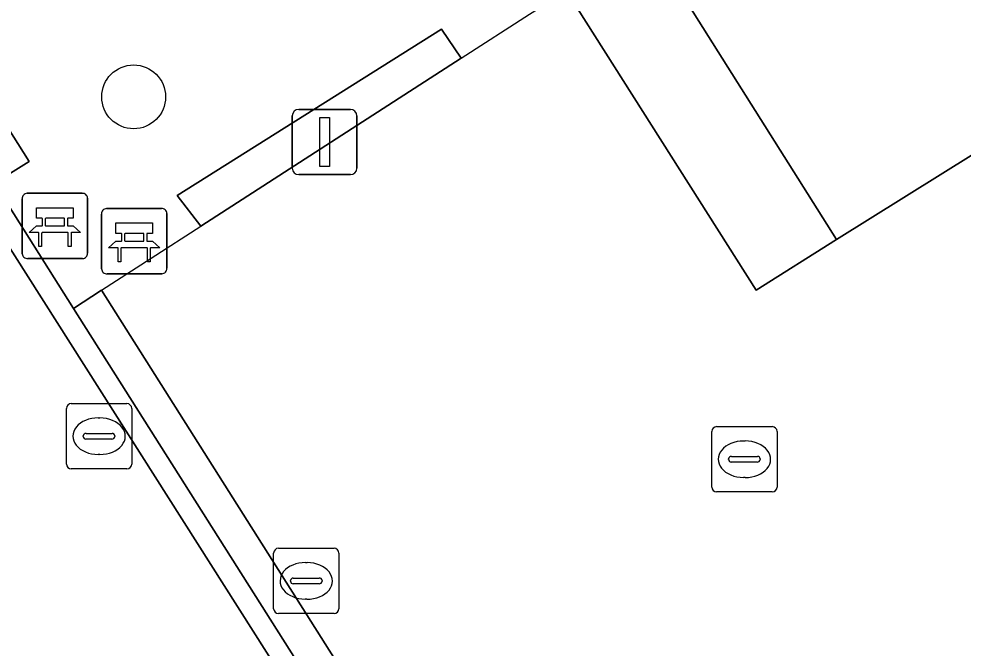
# Model space of a CAD drawing. Extents: x 158835 to 160077, y 386387 to 387778.
# Drawn here: x 159823.85 to 159838.32, y 387454.19 to 387463.84 of the extents above; entities that cross this region are included whole.
import ezdxf

# ---------------------------------------------------------------- set-up
doc = ezdxf.new("R2010")
doc.units = 0
for name, color, linetype in [('IMGEO_Bank', 7, 'Continuous'), ('IMGEO_Boom', 7, 'Continuous'), ('IMGEO_Groenvoorziening', 7, 'Continuous'), ('IMGEO_Haag', 7, 'Continuous'), ('IMGEO_Hek', 7, 'Continuous'), ('IMGEO_Kolk', 7, 'Continuous'), ('IMGEO_Lichtmast', 7, 'Continuous'), ('IMGEO_Muur', 7, 'Continuous'), ('IMGEO_Pand', 7, 'Continuous'), ('IMGEO_Rijbaan_lokaal_open', 7, 'Continuous'), ('IMGEO_Rioolput', 7, 'Continuous'), ('IMGEO_Voetpad_open', 7, 'Continuous')]:
    doc.layers.add(name, color=color, linetype=linetype)

msp = doc.modelspace()

# ---------------------------------------------------------------- linework, layer by layer
at = {"layer": 'IMGEO_Bank'}
for p, q in [((159823.982, 387461.164), (159824.823, 387461.164)), ((159824.823, 387461.164), (159823.982, 387461.164)), ((159823.907, 387460.239), (159823.907, 387461.08)), ((159823.907, 387461.08), (159823.907, 387460.239)), ((159824.907, 387461.089), (159824.907, 387460.248)), ((159824.907, 387460.248), (159824.907, 387461.089)), ((159825.197, 387460.931), (159826.038, 387460.931)), ((159826.038, 387460.931), (159825.197, 387460.931)), ((159824.216, 387460.67), (159824.216, 387460.776)), ((159824.26, 387460.776), (159824.26, 387460.67)), ((159824.548, 387460.782), (159824.266, 387460.782)), ((159824.554, 387460.67), (159824.554, 387460.776)), ((159824.598, 387460.776), (159824.598, 387460.67)), ((159825.122, 387460.006), (159825.122, 387460.847)), ((159825.122, 387460.847), (159825.122, 387460.006)), ((159826.122, 387460.856), (159826.122, 387460.015)), ((159826.122, 387460.015), (159826.122, 387460.856)), ((159824.266, 387460.664), (159824.548, 387460.664)), ((159824.604, 387460.562), (159824.211, 387460.562)), ((159825.431, 387460.437), (159825.431, 387460.543)), ((159825.475, 387460.543), (159825.475, 387460.437)), ((159825.763, 387460.549), (159825.481, 387460.549)), ((159825.769, 387460.437), (159825.769, 387460.543)), ((159825.813, 387460.543), (159825.813, 387460.437)), ((159825.819, 387460.329), (159825.426, 387460.329)), ((159825.481, 387460.431), (159825.763, 387460.431)), ((159824.832, 387460.164), (159823.991, 387460.164)), ((159823.991, 387460.164), (159824.832, 387460.164)), ((159826.047, 387459.931), (159825.206, 387459.931)), ((159825.206, 387459.931), (159826.047, 387459.931))]:
    msp.add_line(p, q, dxfattribs=at)
for points in [[(159824.21, 387460.782), (159824.124, 387460.782), (159824.124, 387460.943), (159824.687, 387460.943), (159824.687, 387460.782), (159824.604, 387460.782)], [(159824.154, 387460.562), (159824.012, 387460.562), (159824.124, 387460.664), (159824.21, 387460.664)], [(159824.604, 387460.664), (159824.687, 387460.664), (159824.799, 387460.562), (159824.66, 387460.562)], [(159825.425, 387460.549), (159825.339, 387460.549), (159825.339, 387460.71), (159825.902, 387460.71), (159825.902, 387460.549), (159825.819, 387460.549)], [(159824.204, 387460.555), (159824.204, 387460.348), (159824.161, 387460.348), (159824.161, 387460.555)], [(159824.654, 387460.555), (159824.654, 387460.348), (159824.61, 387460.348), (159824.61, 387460.555)], [(159825.369, 387460.329), (159825.227, 387460.329), (159825.339, 387460.431), (159825.425, 387460.431)], [(159825.419, 387460.322), (159825.419, 387460.115), (159825.376, 387460.115), (159825.376, 387460.322)], [(159825.819, 387460.431), (159825.902, 387460.431), (159826.014, 387460.329), (159825.875, 387460.329)], [(159825.869, 387460.322), (159825.869, 387460.115), (159825.825, 387460.115), (159825.825, 387460.322)]]:
    msp.add_lwpolyline(points, dxfattribs=at)
for centre, radius, start, end in [((159823.985, 387461.086), 0.0779, 92.4484, 184.2845), ((159823.985, 387461.086), 0.0779, 92.4484, 184.2845), ((159824.829, 387461.086), 0.0779, 2.4484, 94.2845), ((159824.829, 387461.086), 0.0779, 2.4484, 94.2845), ((159825.2, 387460.853), 0.0779, 92.4484, 184.2845), ((159825.2, 387460.853), 0.0779, 92.4484, 184.2845), ((159826.044, 387460.853), 0.0779, 2.4484, 94.2845), ((159826.044, 387460.853), 0.0779, 2.4484, 94.2845), ((159824.209, 387460.775), 0.00671, 2.8957, 87.1043), ((159824.266, 387460.775), 0.00671, 92.8957, 177.1043), ((159824.548, 387460.775), 0.00671, 2.8957, 87.1043), ((159824.605, 387460.775), 0.00671, 92.8957, 177.1043), ((159824.209, 387460.671), 0.00671, 272.8957, 357.1043), ((159824.266, 387460.671), 0.00671, 182.8957, 267.1043), ((159824.548, 387460.671), 0.00671, 272.8957, 357.1043), ((159824.605, 387460.671), 0.00671, 182.8957, 267.1043), ((159824.154, 387460.555), 0.00671, 2.8957, 87.1043), ((159824.211, 387460.555), 0.00671, 92.8957, 177.1043), ((159824.603, 387460.555), 0.00671, 2.8957, 87.1043), ((159824.66, 387460.555), 0.00671, 92.8957, 177.1043), ((159825.424, 387460.542), 0.00671, 2.8957, 87.1043), ((159825.424, 387460.438), 0.00671, 272.8957, 357.1043), ((159825.481, 387460.542), 0.00671, 92.8957, 177.1043), ((159825.481, 387460.438), 0.00671, 182.8957, 267.1043), ((159825.763, 387460.542), 0.00671, 2.8957, 87.1043), ((159825.763, 387460.438), 0.00671, 272.8957, 357.1043), ((159825.82, 387460.542), 0.00671, 92.8957, 177.1043), ((159825.82, 387460.438), 0.00671, 182.8957, 267.1043), ((159825.369, 387460.322), 0.00671, 2.8957, 87.1043), ((159825.426, 387460.322), 0.00671, 92.8957, 177.1043), ((159825.818, 387460.322), 0.00671, 2.8957, 87.1043), ((159825.875, 387460.322), 0.00671, 92.8957, 177.1043), ((159823.985, 387460.242), 0.0779, 182.4484, 274.2845), ((159823.985, 387460.242), 0.0779, 182.4484, 274.2845), ((159824.829, 387460.242), 0.0779, 272.4484, 4.2845), ((159824.829, 387460.242), 0.0779, 272.4484, 4.2845), ((159825.2, 387460.009), 0.0779, 182.4484, 274.2845), ((159825.2, 387460.009), 0.0779, 182.4484, 274.2845), ((159826.044, 387460.009), 0.0779, 272.4484, 4.2845), ((159826.044, 387460.009), 0.0779, 272.4484, 4.2845)]:
    msp.add_arc(centre, radius, start, end, dxfattribs=at)
at = {"layer": 'IMGEO_Boom'}
msp.add_circle((159825.613, 387462.642), 0.489, dxfattribs=at)
at = {"layer": 'IMGEO_Groenvoorziening'}
for points in [[(159821.496, 387465.647), (159820.962, 387465.288), (159823.476, 387461.318), (159824.01, 387461.651)], [(159830.633, 387463.234), (159830.331, 387463.678), (159826.282, 387461.13), (159826.644, 387460.66)]]:
    msp.add_lwpolyline(points, close=True, dxfattribs=at)
for points in [[(159825.123, 387459.679), (159824.693, 387459.397), (159830.146, 387450.783)], [(159830.498, 387451.176), (159825.123, 387459.679)]]:
    msp.add_lwpolyline(points, dxfattribs=at)
at = {"layer": 'IMGEO_Haag'}
msp.add_lwpolyline([(159830.498, 387451.176), (159825.123, 387459.679), (159824.693, 387459.397), (159830.146, 387450.783)], dxfattribs=at)
at = {"layer": 'IMGEO_Hek'}
msp.add_lwpolyline([(159825.123, 387459.679), (159826.644, 387460.66), (159830.633, 387463.234), (159831.678, 387463.908), (159832.247, 387464.266)], dxfattribs=at)
at = {"layer": 'IMGEO_Kolk'}
for p, q in [((159824.583, 387457.016), (159824.583, 387457.868)), ((159824.658, 387457.942), (159825.51, 387457.942)), ((159825.584, 387457.868), (159825.584, 387457.016)), ((159825.071, 387457.722), (159825.096, 387457.722)), ((159824.842, 387457.436), (159824.842, 387457.448)), ((159825.28, 387457.399), (159824.882, 387457.399)), ((159824.885, 387457.485), (159825.283, 387457.485)), ((159825.326, 387457.448), (159825.326, 387457.436)), ((159825.094, 387457.162), (159825.069, 387457.162)), ((159825.51, 387456.942), (159824.658, 387456.942)), ((159827.833, 387455.725), (159828.685, 387455.725)), ((159827.758, 387454.799), (159827.758, 387455.651)), ((159828.759, 387455.651), (159828.759, 387454.799)), ((159828.246, 387455.505), (159828.271, 387455.505)), ((159828.017, 387455.219), (159828.017, 387455.231)), ((159828.06, 387455.268), (159828.458, 387455.268)), ((159828.501, 387455.231), (159828.501, 387455.219)), ((159828.455, 387455.182), (159828.057, 387455.182)), ((159828.269, 387454.945), (159828.244, 387454.945)), ((159828.685, 387454.725), (159827.833, 387454.725))]:
    msp.add_line(p, q, dxfattribs=at)
for points in [[(159824.583, 387457.016), (159824.583, 387457.868)], [(159824.658, 387457.942), (159825.51, 387457.942)], [(159825.584, 387457.868), (159825.584, 387457.016)], [(159825.51, 387456.942), (159824.658, 387456.942)], [(159827.833, 387455.725), (159828.685, 387455.725)], [(159827.758, 387454.799), (159827.758, 387455.651)], [(159828.759, 387455.651), (159828.759, 387454.799)], [(159828.685, 387454.725), (159827.833, 387454.725)]]:
    msp.add_lwpolyline(points, dxfattribs=at)
for centre, radius, start, end in [((159824.66, 387457.866), 0.0765, 91.552, 178.448), ((159824.66, 387457.866), 0.0765, 91.552, 178.448), ((159825.508, 387457.866), 0.0765, 1.552, 88.448), ((159825.508, 387457.866), 0.0765, 1.552, 88.448), ((159824.882, 387457.445), 0.0403, 85.8775, 175.7526), ((159824.879, 387457.435), 0.0366, 178.938, 274.7102), ((159825.283, 387457.442), 0.043, 264.8664, 352.4533), ((159825.287, 387457.447), 0.0386, 1.7309, 96.639), ((159824.66, 387457.018), 0.0765, 181.552, 268.448), ((159824.66, 387457.018), 0.0765, 181.552, 268.448), ((159825.508, 387457.018), 0.0765, 271.552, 358.448), ((159825.508, 387457.018), 0.0765, 271.552, 358.448), ((159827.835, 387455.649), 0.0765, 91.552, 178.448), ((159827.835, 387455.649), 0.0765, 91.552, 178.448), ((159828.683, 387455.649), 0.0765, 1.552, 88.448), ((159828.683, 387455.649), 0.0765, 1.552, 88.448), ((159828.057, 387455.228), 0.0403, 85.8775, 175.7526), ((159828.462, 387455.23), 0.0386, 1.7309, 96.639), ((159828.054, 387455.218), 0.0366, 178.938, 274.7102), ((159828.458, 387455.225), 0.043, 264.8664, 352.4533), ((159827.835, 387454.801), 0.0765, 181.552, 268.448), ((159827.835, 387454.801), 0.0765, 181.552, 268.448), ((159828.683, 387454.801), 0.0765, 271.552, 358.448), ((159828.683, 387454.801), 0.0765, 271.552, 358.448)]:
    msp.add_arc(centre, radius, start, end, dxfattribs=at)
for centre, major_axis, ratio, start_param, end_param in [((159825.07, 387457.442), (-0.387, 0.002), 0.722429, 4.712389, 7.853982), ((159825.095, 387457.442), (-0.39, 0.002), 0.717154, 1.570796, 4.712389), ((159828.245, 387455.225), (-0.387, 0.002), 0.722429, 4.712389, 7.853982), ((159828.27, 387455.225), (-0.39, 0.002), 0.717154, 1.570796, 4.712389)]:
    msp.add_ellipse(centre, major_axis=major_axis, ratio=ratio, start_param=start_param, end_param=end_param, dxfattribs=at)
at = {"layer": 'IMGEO_Lichtmast'}
for p, q in [((159828.044, 387461.55), (159828.044, 387462.35)), ((159828.044, 387462.35), (159828.044, 387461.55)), ((159828.144, 387462.45), (159828.934, 387462.45)), ((159828.934, 387462.45), (159828.144, 387462.45)), ((159829.034, 387462.35), (159829.034, 387461.55)), ((159829.034, 387461.55), (159829.034, 387462.35)), ((159828.934, 387461.45), (159828.144, 387461.45)), ((159828.144, 387461.45), (159828.934, 387461.45))]:
    msp.add_line(p, q, dxfattribs=at)
msp.add_lwpolyline([(159828.464, 387462.325), (159828.614, 387462.325), (159828.614, 387461.575), (159828.464, 387461.575), (159828.464, 387462.325)], dxfattribs=at)
for centre, start, end in [((159828.144, 387462.35), 90, 180), ((159828.144, 387462.35), 90, 180), ((159828.934, 387462.35), 0, 90), ((159828.934, 387462.35), 360, 90), ((159828.144, 387461.55), 180, 270), ((159828.144, 387461.55), 180, 270), ((159828.934, 387461.55), 270, 0), ((159828.934, 387461.55), 270, 0)]:
    msp.add_arc(centre, 0.1, start, end, dxfattribs=at)
at = {"layer": 'IMGEO_Muur'}
for points in [[(159819.694, 387467.291), (159817.303, 387471.068), (159816.566, 387472.232), (159816.533, 387472.284), (159816.376, 387472.188), (159816.414, 387472.126), (159816.28, 387472.034), (159829.798, 387450.745)], [(159830.146, 387450.783), (159824.693, 387459.397), (159823.476, 387461.318), (159820.962, 387465.288), (159819.694, 387467.291)]]:
    msp.add_lwpolyline(points, dxfattribs=at)
at = {"layer": 'IMGEO_Pand'}
msp.add_lwpolyline([(159821.671, 387483.785), (159836.381, 387460.458), (159844.844, 387465.737), (159847.68, 387461.238), (159848.027, 387460.699), (159848.592, 387459.821), (159851.713, 387461.827), (159874.289, 387456.748), (159878.81, 387455.731), (159880.815, 387452.486), (159883.43, 387448.253)], dxfattribs=at)
at = {"layer": 'IMGEO_Rijbaan_lokaal_open'}
msp.add_lwpolyline([(159829.798, 387450.745), (159816.28, 387472.034), (159812.482, 387478.015), (159812.212, 387477.846), (159808.4, 387475.417), (159812.356, 387469.206), (159812.241, 387469.134), (159827.968, 387444.061), (159827.929, 387442.444), (159827.891, 387440.838), (159828.446, 387439.957)], dxfattribs=at)
at = {"layer": 'IMGEO_Rioolput'}
for p, q in [((159834.547, 387457.589), (159835.399, 387457.589)), ((159834.472, 387456.663), (159834.472, 387457.515)), ((159835.473, 387457.515), (159835.473, 387456.663)), ((159834.96, 387457.369), (159834.985, 387457.369)), ((159834.774, 387457.132), (159835.172, 387457.132)), ((159834.731, 387457.083), (159834.731, 387457.095)), ((159835.169, 387457.046), (159834.771, 387457.046)), ((159835.215, 387457.095), (159835.215, 387457.083)), ((159834.983, 387456.809), (159834.958, 387456.809)), ((159835.399, 387456.589), (159834.547, 387456.589))]:
    msp.add_line(p, q, dxfattribs=at)
for points in [[(159834.547, 387457.589), (159835.399, 387457.589)], [(159834.472, 387456.663), (159834.472, 387457.515)], [(159835.473, 387457.515), (159835.473, 387456.663)], [(159835.399, 387456.589), (159834.547, 387456.589)]]:
    msp.add_lwpolyline(points, dxfattribs=at)
for centre, radius, start, end in [((159834.549, 387457.513), 0.0765, 91.552, 178.448), ((159834.549, 387457.513), 0.0765, 91.552, 178.448), ((159835.397, 387457.513), 0.0765, 1.552, 88.448), ((159835.397, 387457.513), 0.0765, 1.552, 88.448), ((159834.771, 387457.092), 0.0403, 85.8775, 175.7526), ((159835.176, 387457.094), 0.0386, 1.7309, 96.639), ((159834.768, 387457.082), 0.0366, 178.938, 274.7102), ((159835.172, 387457.089), 0.043, 264.8664, 352.4533), ((159834.549, 387456.665), 0.0765, 181.552, 268.448), ((159834.549, 387456.665), 0.0765, 181.552, 268.448), ((159835.397, 387456.665), 0.0765, 271.552, 358.448), ((159835.397, 387456.665), 0.0765, 271.552, 358.448)]:
    msp.add_arc(centre, radius, start, end, dxfattribs=at)
for centre, major_axis, ratio, start_param, end_param in [((159834.959, 387457.089), (-0.387, 0.002), 0.722429, 4.712389, 7.853982), ((159834.984, 387457.089), (-0.39, 0.002), 0.717154, 1.570796, 4.712389)]:
    msp.add_ellipse(centre, major_axis=major_axis, ratio=ratio, start_param=start_param, end_param=end_param, dxfattribs=at)
at = {"layer": 'IMGEO_Voetpad_open'}
for points in [[(159820.618, 387482.68), (159827.171, 387472.255), (159831.594, 387465.297), (159832.247, 387464.266), (159835.15, 387459.681), (159836.381, 387460.458), (159821.671, 387483.785)], [(159831.594, 387465.297), (159827.171, 387472.255), (159820.618, 387482.68), (159820.463, 387483.023), (159813.337, 387478.552), (159816.577, 387473.48), (159816.008, 387473.112), (159816.533, 387472.284), (159816.566, 387472.232), (159817.303, 387471.068), (159817.886, 387471.424), (159820.252, 387467.656), (159819.694, 387467.291), (159820.962, 387465.288), (159821.496, 387465.647), (159824.01, 387461.651), (159823.476, 387461.318), (159824.693, 387459.397), (159825.123, 387459.679), (159830.498, 387451.176)], [(159833.342, 387450.287), (159837.671, 387453.018), (159837.979, 387452.54), (159846.197, 387457.72), (159846.387, 387457.454), (159849.043, 387459.09), (159848.592, 387459.821), (159848.027, 387460.699), (159847.68, 387461.238), (159844.844, 387465.737), (159836.381, 387460.458), (159835.15, 387459.681), (159832.247, 387464.266), (159831.594, 387465.297)]]:
    msp.add_lwpolyline(points, dxfattribs=at)
msp.add_lwpolyline([(159830.331, 387463.678), (159830.633, 387463.234), (159826.644, 387460.66), (159826.282, 387461.13)], close=True, dxfattribs=at)

doc.saveas('drawing.dxf')
